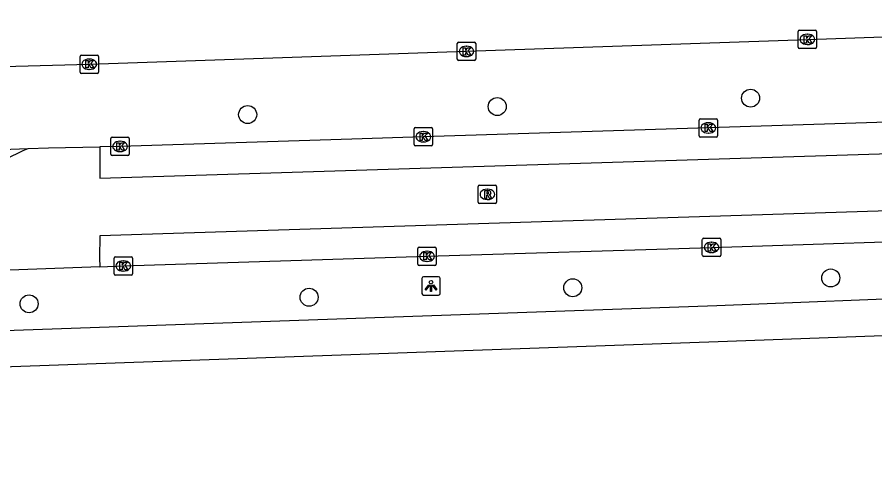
# Model space of a CAD drawing. Extents: x 160557 to 161245, y 385330 to 386505.
# Drawn here: x 160848.21 to 160894.78, y 386435.2 to 386459.27 of the extents above; entities that cross this region are included whole.
import ezdxf

# ---------------------------------------------------------------- set-up
doc = ezdxf.new("R2010")
doc.units = 0
for name, color, linetype in [('IMGEO_Boom', 7, 'Continuous'), ('IMGEO_Kolk', 7, 'Continuous'), ('IMGEO_Lichtpunt', 7, 'Continuous'), ('IMGEO_OVBaan_gesloten', 7, 'Continuous'), ('IMGEO_Rijbaan_lokaal_gesloten', 7, 'Continuous'), ('IMGEO_Rijbaan_lokaal_open', 7, 'Continuous'), ('IMGEO_Rioolput', 7, 'Continuous'), ('IMGEO_Voetpad_open', 7, 'Continuous')]:
    doc.layers.add(name, color=color, linetype=linetype)

msp = doc.modelspace()

# ---------------------------------------------------------------- linework, layer by layer
at = {"layer": 'IMGEO_Boom'}
for centre in [(160888.033, 386454.869), (160874.279, 386454.413), (160860.729, 386453.979), (160892.386, 386445.092), (160878.383, 386444.561), (160864.062, 386444.044), (160848.86, 386443.687)]:
    msp.add_circle(centre, 0.489, dxfattribs=at)
at = {"layer": 'IMGEO_Kolk'}
for p, q in [((160890.62, 386457.639), (160890.62, 386458.491)), ((160890.695, 386458.565), (160891.547, 386458.565)), ((160891.108, 386458.345), (160891.133, 386458.345)), ((160891.621, 386458.491), (160891.621, 386457.639)), ((160872.109, 386456.986), (160872.109, 386457.838)), ((160872.184, 386457.912), (160873.036, 386457.912)), ((160873.11, 386457.838), (160873.11, 386456.986)), ((160872.597, 386457.692), (160872.622, 386457.692)), ((160891.547, 386457.565), (160890.695, 386457.565)), ((160891.131, 386457.785), (160891.106, 386457.785)), ((160851.626, 386456.287), (160851.626, 386457.139)), ((160851.701, 386457.213), (160852.553, 386457.213)), ((160852.114, 386456.993), (160852.139, 386456.993)), ((160852.627, 386457.139), (160852.627, 386456.287)), ((160873.036, 386456.912), (160872.184, 386456.912)), ((160872.62, 386457.132), (160872.595, 386457.132)), ((160852.137, 386456.433), (160852.112, 386456.433)), ((160852.553, 386456.213), (160851.701, 386456.213)), ((160885.242, 386452.825), (160885.242, 386453.677)), ((160885.317, 386453.751), (160886.169, 386453.751)), ((160886.243, 386453.677), (160886.243, 386452.825)), ((160869.765, 386452.345), (160869.765, 386453.197)), ((160869.84, 386453.271), (160870.692, 386453.271)), ((160870.766, 386453.197), (160870.766, 386452.345)), ((160885.73, 386453.531), (160885.755, 386453.531)), ((160853.377, 386452.745), (160854.229, 386452.745)), ((160870.253, 386453.051), (160870.278, 386453.051)), ((160886.169, 386452.751), (160885.317, 386452.751)), ((160885.753, 386452.971), (160885.728, 386452.971)), ((160853.302, 386451.819), (160853.302, 386452.671)), ((160853.79, 386452.525), (160853.815, 386452.525)), ((160854.303, 386452.671), (160854.303, 386451.819)), ((160870.692, 386452.271), (160869.84, 386452.271)), ((160870.276, 386452.491), (160870.251, 386452.491)), ((160853.813, 386451.965), (160853.788, 386451.965)), ((160854.229, 386451.745), (160853.377, 386451.745)), ((160885.415, 386446.329), (160885.415, 386447.181)), ((160885.49, 386447.255), (160886.342, 386447.255)), ((160886.416, 386447.181), (160886.416, 386446.329)), ((160869.97, 386445.844), (160869.97, 386446.696)), ((160870.045, 386446.77), (160870.897, 386446.77)), ((160870.971, 386446.696), (160870.971, 386445.844)), ((160885.903, 386447.035), (160885.928, 386447.035)), ((160853.472, 386445.318), (160853.472, 386446.17)), ((160853.547, 386446.244), (160854.399, 386446.244)), ((160854.473, 386446.17), (160854.473, 386445.318)), ((160870.458, 386446.55), (160870.483, 386446.55)), ((160886.342, 386446.255), (160885.49, 386446.255)), ((160885.926, 386446.475), (160885.901, 386446.475)), ((160853.96, 386446.024), (160853.985, 386446.024)), ((160870.897, 386445.77), (160870.045, 386445.77)), ((160870.481, 386445.99), (160870.456, 386445.99)), ((160854.399, 386445.244), (160853.547, 386445.244)), ((160853.983, 386445.464), (160853.958, 386445.464))]:
    msp.add_line(p, q, dxfattribs=at)
for points in [[(160890.62, 386457.639), (160890.62, 386458.491)], [(160890.695, 386458.565), (160891.547, 386458.565)], [(160890.941, 386458.265), (160891.064, 386458.265), (160891.064, 386458.114), (160891.194, 386458.265), (160891.358, 386458.265), (160891.212, 386458.114), (160891.365, 386457.865), (160891.213, 386457.865), (160891.128, 386458.029), (160891.064, 386457.962), (160891.064, 386457.865), (160890.941, 386457.865), (160890.941, 386458.265)], [(160891.621, 386458.491), (160891.621, 386457.639)], [(160872.109, 386456.986), (160872.109, 386457.838)], [(160872.184, 386457.912), (160873.036, 386457.912)], [(160873.11, 386457.838), (160873.11, 386456.986)], [(160872.43, 386457.612), (160872.553, 386457.612), (160872.553, 386457.461), (160872.683, 386457.612), (160872.847, 386457.612), (160872.701, 386457.461), (160872.854, 386457.212), (160872.702, 386457.212), (160872.617, 386457.376), (160872.553, 386457.309), (160872.553, 386457.212), (160872.43, 386457.212), (160872.43, 386457.612)], [(160891.547, 386457.565), (160890.695, 386457.565)], [(160851.626, 386456.287), (160851.626, 386457.139)], [(160851.701, 386457.213), (160852.553, 386457.213)], [(160851.947, 386456.913), (160852.07, 386456.913), (160852.07, 386456.762), (160852.2, 386456.913), (160852.364, 386456.913), (160852.218, 386456.762), (160852.371, 386456.513), (160852.219, 386456.513), (160852.134, 386456.677), (160852.07, 386456.61), (160852.07, 386456.513), (160851.947, 386456.513), (160851.947, 386456.913)], [(160852.627, 386457.139), (160852.627, 386456.287)], [(160873.036, 386456.912), (160872.184, 386456.912)], [(160852.553, 386456.213), (160851.701, 386456.213)], [(160885.242, 386452.825), (160885.242, 386453.677)], [(160885.317, 386453.751), (160886.169, 386453.751)], [(160886.243, 386453.677), (160886.243, 386452.825)], [(160869.765, 386452.345), (160869.765, 386453.197)], [(160869.84, 386453.271), (160870.692, 386453.271)], [(160870.766, 386453.197), (160870.766, 386452.345)], [(160885.563, 386453.451), (160885.686, 386453.451), (160885.686, 386453.3), (160885.816, 386453.451), (160885.98, 386453.451), (160885.834, 386453.3), (160885.987, 386453.051), (160885.835, 386453.051), (160885.75, 386453.215), (160885.686, 386453.148), (160885.686, 386453.051), (160885.563, 386453.051), (160885.563, 386453.451)], [(160853.377, 386452.745), (160854.229, 386452.745)], [(160870.086, 386452.971), (160870.209, 386452.971), (160870.209, 386452.82), (160870.339, 386452.971), (160870.503, 386452.971), (160870.357, 386452.82), (160870.51, 386452.571), (160870.358, 386452.571), (160870.273, 386452.735), (160870.209, 386452.668), (160870.209, 386452.571), (160870.086, 386452.571), (160870.086, 386452.971)], [(160886.169, 386452.751), (160885.317, 386452.751)], [(160853.302, 386451.819), (160853.302, 386452.671)], [(160853.623, 386452.445), (160853.746, 386452.445), (160853.746, 386452.294), (160853.876, 386452.445), (160854.04, 386452.445), (160853.894, 386452.294), (160854.047, 386452.045), (160853.895, 386452.045), (160853.81, 386452.209), (160853.746, 386452.142), (160853.746, 386452.045), (160853.623, 386452.045), (160853.623, 386452.445)], [(160854.303, 386452.671), (160854.303, 386451.819)], [(160870.692, 386452.271), (160869.84, 386452.271)], [(160854.229, 386451.745), (160853.377, 386451.745)], [(160885.415, 386446.329), (160885.415, 386447.181)], [(160885.49, 386447.255), (160886.342, 386447.255)], [(160886.416, 386447.181), (160886.416, 386446.329)], [(160869.97, 386445.844), (160869.97, 386446.696)], [(160870.045, 386446.77), (160870.897, 386446.77)], [(160870.971, 386446.696), (160870.971, 386445.844)], [(160885.736, 386446.955), (160885.859, 386446.955), (160885.859, 386446.804), (160885.989, 386446.955), (160886.153, 386446.955), (160886.007, 386446.804), (160886.16, 386446.555), (160886.008, 386446.555), (160885.923, 386446.719), (160885.859, 386446.652), (160885.859, 386446.555), (160885.736, 386446.555), (160885.736, 386446.955)], [(160853.472, 386445.318), (160853.472, 386446.17)], [(160853.547, 386446.244), (160854.399, 386446.244)], [(160854.473, 386446.17), (160854.473, 386445.318)], [(160870.291, 386446.47), (160870.414, 386446.47), (160870.414, 386446.319), (160870.544, 386446.47), (160870.708, 386446.47), (160870.562, 386446.319), (160870.715, 386446.07), (160870.563, 386446.07), (160870.478, 386446.234), (160870.414, 386446.167), (160870.414, 386446.07), (160870.291, 386446.07), (160870.291, 386446.47)], [(160886.342, 386446.255), (160885.49, 386446.255)], [(160853.793, 386445.944), (160853.916, 386445.944), (160853.916, 386445.793), (160854.046, 386445.944), (160854.21, 386445.944), (160854.064, 386445.793), (160854.217, 386445.544), (160854.065, 386445.544), (160853.98, 386445.708), (160853.916, 386445.641), (160853.916, 386445.544), (160853.793, 386445.544), (160853.793, 386445.944)], [(160870.897, 386445.77), (160870.045, 386445.77)], [(160854.399, 386445.244), (160853.547, 386445.244)]]:
    msp.add_lwpolyline(points, dxfattribs=at)
for centre, start, end in [((160890.697, 386458.489), 91.552, 178.448), ((160890.697, 386458.489), 91.552, 178.448), ((160891.545, 386458.489), 1.552, 88.448), ((160891.545, 386458.489), 1.552, 88.448), ((160872.186, 386457.836), 91.552, 178.448), ((160872.186, 386457.836), 91.552, 178.448), ((160873.034, 386457.836), 1.552, 88.448), ((160873.034, 386457.836), 1.552, 88.448), ((160890.697, 386457.641), 181.552, 268.448), ((160890.697, 386457.641), 181.552, 268.448), ((160891.545, 386457.641), 271.552, 358.448), ((160891.545, 386457.641), 271.552, 358.448), ((160851.703, 386457.137), 91.552, 178.448), ((160851.703, 386457.137), 91.552, 178.448), ((160852.551, 386457.137), 1.552, 88.448), ((160852.551, 386457.137), 1.552, 88.448), ((160872.186, 386456.988), 181.552, 268.448), ((160872.186, 386456.988), 181.552, 268.448), ((160873.034, 386456.988), 271.552, 358.448), ((160873.034, 386456.988), 271.552, 358.448), ((160851.703, 386456.289), 181.552, 268.448), ((160851.703, 386456.289), 181.552, 268.448), ((160852.551, 386456.289), 271.552, 358.448), ((160852.551, 386456.289), 271.552, 358.448), ((160885.319, 386453.675), 91.552, 178.448), ((160885.319, 386453.675), 91.552, 178.448), ((160886.167, 386453.675), 1.552, 88.448), ((160886.167, 386453.675), 1.552, 88.448), ((160869.842, 386453.195), 91.552, 178.448), ((160869.842, 386453.195), 91.552, 178.448), ((160870.69, 386453.195), 1.552, 88.448), ((160870.69, 386453.195), 1.552, 88.448), ((160853.379, 386452.669), 91.552, 178.448), ((160853.379, 386452.669), 91.552, 178.448), ((160854.227, 386452.669), 1.552, 88.448), ((160854.227, 386452.669), 1.552, 88.448), ((160885.319, 386452.827), 181.552, 268.448), ((160885.319, 386452.827), 181.552, 268.448), ((160886.167, 386452.827), 271.552, 358.448), ((160886.167, 386452.827), 271.552, 358.448), ((160869.842, 386452.347), 181.552, 268.448), ((160869.842, 386452.347), 181.552, 268.448), ((160870.69, 386452.347), 271.552, 358.448), ((160870.69, 386452.347), 271.552, 358.448), ((160853.379, 386451.821), 181.552, 268.448), ((160853.379, 386451.821), 181.552, 268.448), ((160854.227, 386451.821), 271.552, 358.448), ((160854.227, 386451.821), 271.552, 358.448), ((160885.492, 386447.179), 91.552, 178.448), ((160885.492, 386447.179), 91.552, 178.448), ((160886.34, 386447.179), 1.552, 88.448), ((160886.34, 386447.179), 1.552, 88.448), ((160870.047, 386446.694), 91.552, 178.448), ((160870.047, 386446.694), 91.552, 178.448), ((160870.895, 386446.694), 1.552, 88.448), ((160870.895, 386446.694), 1.552, 88.448), ((160853.549, 386446.168), 91.552, 178.448), ((160853.549, 386446.168), 91.552, 178.448), ((160854.397, 386446.168), 1.552, 88.448), ((160854.397, 386446.168), 1.552, 88.448), ((160885.492, 386446.331), 181.552, 268.448), ((160885.492, 386446.331), 181.552, 268.448), ((160886.34, 386446.331), 271.552, 358.448), ((160886.34, 386446.331), 271.552, 358.448), ((160870.047, 386445.846), 181.552, 268.448), ((160870.047, 386445.846), 181.552, 268.448), ((160870.895, 386445.846), 271.552, 358.448), ((160870.895, 386445.846), 271.552, 358.448), ((160853.549, 386445.32), 181.552, 268.448), ((160853.549, 386445.32), 181.552, 268.448), ((160854.397, 386445.32), 271.552, 358.448), ((160854.397, 386445.32), 271.552, 358.448)]:
    msp.add_arc(centre, 0.0765, start, end, dxfattribs=at)
for centre, major_axis, ratio, start_param, end_param in [((160891.107, 386458.065), (-0.387, 0.002), 0.722429, 4.712389, 7.853982), ((160891.132, 386458.065), (-0.39, 0.002), 0.717154, 1.570796, 4.712389), ((160872.596, 386457.412), (-0.387, 0.002), 0.722429, 4.712389, 7.853982), ((160872.621, 386457.412), (-0.39, 0.002), 0.717154, 1.570796, 4.712389), ((160852.113, 386456.713), (-0.387, 0.002), 0.722429, 4.712389, 7.853982), ((160852.138, 386456.713), (-0.39, 0.002), 0.717154, 1.570796, 4.712389), ((160885.729, 386453.251), (-0.387, 0.002), 0.722429, 4.712389, 7.853982), ((160885.754, 386453.251), (-0.39, 0.002), 0.717154, 1.570796, 4.712389), ((160870.252, 386452.771), (-0.387, 0.002), 0.722429, 4.712389, 7.853982), ((160870.277, 386452.771), (-0.39, 0.002), 0.717154, 1.570796, 4.712389), ((160853.789, 386452.245), (-0.387, 0.002), 0.722429, 4.712389, 7.853982), ((160853.814, 386452.245), (-0.39, 0.002), 0.717154, 1.570796, 4.712389), ((160885.902, 386446.755), (-0.387, 0.002), 0.722429, 4.712389, 7.853982), ((160885.927, 386446.755), (-0.39, 0.002), 0.717154, 1.570796, 4.712389), ((160870.457, 386446.27), (-0.387, 0.002), 0.722429, 4.712389, 7.853982), ((160870.482, 386446.27), (-0.39, 0.002), 0.717154, 1.570796, 4.712389), ((160853.959, 386445.744), (-0.387, 0.002), 0.722429, 4.712389, 7.853982), ((160853.984, 386445.744), (-0.39, 0.002), 0.717154, 1.570796, 4.712389)]:
    msp.add_ellipse(centre, major_axis=major_axis, ratio=ratio, start_param=start_param, end_param=end_param, dxfattribs=at)
at = {"layer": 'IMGEO_Lichtpunt'}
for p, q in [((160870.186, 386445.062), (160870.186, 386444.255)), ((160870.186, 386445.062), (160870.186, 386444.255)), ((160871.088, 386445.157), (160870.28, 386445.157)), ((160871.088, 386445.157), (160870.28, 386445.157)), ((160871.182, 386444.255), (160871.182, 386445.062)), ((160871.182, 386444.255), (160871.182, 386445.062)), ((160870.28, 386444.161), (160871.088, 386444.161)), ((160870.28, 386444.161), (160871.088, 386444.161))]:
    msp.add_line(p, q, dxfattribs=at)
for points in [[(160870.56, 386444.726), (160870.599, 386444.698), (160870.411, 386444.436), (160870.373, 386444.463), (160870.56, 386444.726)], [(160870.662, 386444.678), (160870.709, 386444.678), (160870.709, 386444.356), (160870.662, 386444.356), (160870.662, 386444.678)], [(160870.772, 386444.698), (160870.81, 386444.725), (160870.997, 386444.463), (160870.958, 386444.435), (160870.772, 386444.698)]]:
    msp.add_lwpolyline(points, dxfattribs=at)
msp.add_circle((160870.685, 386444.86), 0.0994, dxfattribs=at)
for centre, start, end in [((160870.28, 386445.062), 90, 180), ((160870.28, 386445.062), 90, 180), ((160871.088, 386445.062), 0, 90), ((160871.088, 386445.062), 0, 90), ((160870.28, 386444.255), 180, 270), ((160870.28, 386444.255), 180, 270), ((160871.088, 386444.255), 270, 0), ((160871.088, 386444.255), 270, 360)]:
    msp.add_arc(centre, 0.0946, start, end, dxfattribs=at)
at = {"layer": 'IMGEO_OVBaan_gesloten'}
msp.add_lwpolyline([(160846.133, 386456.55), (160852.127, 386456.713), (160872.596, 386457.423), (160891.121, 386458.065), (160907.581, 386458.638), (160924.605, 386459.241), (160924.9, 386459.274)], dxfattribs=at)
at = {"layer": 'IMGEO_Rijbaan_lokaal_gesloten'}
for points in [[(160852.71, 386452.225), (160852.696, 386450.515), (160914.745, 386452.456), (160968.089, 386454.126), (160977.113, 386454.414), (160977.884, 386454.459)], [(160925.436, 386454.533), (160920.662, 386454.33), (160901.18, 386453.742), (160885.743, 386453.251), (160870.266, 386452.771), (160866.38, 386452.647), (160853.803, 386452.245), (160852.71, 386452.225)], [(160977.958, 386451.373), (160953.521, 386450.568), (160901.237, 386448.921), (160852.696, 386447.375), (160852.687, 386446.189), (160852.709, 386445.698)], [(160852.709, 386445.698), (160853.973, 386445.744), (160870.471, 386446.27), (160885.916, 386446.755), (160901.39, 386447.249), (160920.861, 386447.876), (160926.175, 386448.04)]]:
    msp.add_lwpolyline(points, dxfattribs=at)
at = {"layer": 'IMGEO_Rijbaan_lokaal_open'}
for points in [[(160848.813, 386452.129), (160849.907, 386452.172), (160852.71, 386452.225)], [(160834.889, 386445.05), (160834.902, 386445.264), (160835.715, 386445.741), (160841.687, 386448.669), (160848.499, 386452.009), (160848.661, 386452.071), (160848.813, 386452.129)], [(160840.02, 386451.78), (160840.76, 386451.824), (160848.813, 386452.129)], [(160852.709, 386445.698), (160837.531, 386445.137), (160834.889, 386445.05)]]:
    msp.add_lwpolyline(points, dxfattribs=at)
at = {"layer": 'IMGEO_Rioolput'}
for p, q in [((160873.245, 386449.212), (160873.245, 386450.064)), ((160873.32, 386450.138), (160874.172, 386450.138)), ((160873.733, 386449.918), (160873.758, 386449.918)), ((160874.246, 386450.064), (160874.246, 386449.212)), ((160874.172, 386449.138), (160873.32, 386449.138)), ((160873.756, 386449.358), (160873.731, 386449.358))]:
    msp.add_line(p, q, dxfattribs=at)
for points in [[(160873.245, 386449.212), (160873.245, 386450.064)], [(160873.32, 386450.138), (160874.172, 386450.138)], [(160874.246, 386450.064), (160874.246, 386449.212)], [(160873.834, 386449.836), (160873.582, 386449.838), (160873.582, 386449.438)], [(160873.582, 386449.438), (160873.706, 386449.438), (160873.706, 386449.6), (160873.717, 386449.6)], [(160873.76, 386449.757), (160873.706, 386449.757), (160873.706, 386449.676)], [(160873.706, 386449.676), (160873.758, 386449.676)], [(160873.764, 386449.571), (160873.835, 386449.438), (160873.975, 386449.438), (160873.91, 386449.564)], [(160874.172, 386449.138), (160873.32, 386449.138)]]:
    msp.add_lwpolyline(points, dxfattribs=at)
for centre, radius, start, end in [((160873.322, 386450.062), 0.0765, 91.552, 178.448), ((160873.322, 386450.062), 0.0765, 91.552, 178.448), ((160874.17, 386450.062), 0.0765, 1.552, 88.448), ((160874.17, 386450.062), 0.0765, 1.552, 88.448), ((160873.716, 386449.547), 0.0533, 26.0293, 88.6989), ((160873.742, 386449.865), 0.19, 274.7715, 282.9687), ((160873.766, 386449.661), 0.0964, 77.0061, 93.1865), ((160873.78, 386449.718), 0.0378, 276.6634, 79.6772), ((160873.833, 386449.726), 0.109, 350.3612, 89.416), ((160873.831, 386449.726), 0.112, 277.5842, 350.9817), ((160873.815, 386449.511), 0.108, 29.5134, 73.7905), ((160873.322, 386449.214), 0.0765, 181.552, 268.448), ((160873.322, 386449.214), 0.0765, 181.552, 268.448), ((160874.17, 386449.214), 0.0765, 271.552, 358.448), ((160874.17, 386449.214), 0.0765, 271.552, 358.448)]:
    msp.add_arc(centre, radius, start, end, dxfattribs=at)
for centre, major_axis, ratio, start_param, end_param in [((160873.732, 386449.638), (-0.387, 0.002), 0.722429, 4.712389, 7.853982), ((160873.757, 386449.638), (-0.39, 0.002), 0.717154, 1.570796, 4.712389)]:
    msp.add_ellipse(centre, major_axis=major_axis, ratio=ratio, start_param=start_param, end_param=end_param, dxfattribs=at)
at = {"layer": 'IMGEO_Voetpad_open'}
for points in [[(160825.259, 386443.557), (160825.332, 386441.461), (160886.196, 386443.598), (160924.485, 386445.112), (160926.308, 386445.166), (160926.175, 386448.04)], [(160972.126, 386444.713), (160937.591, 386443.488), (160886.276, 386441.629), (160825.373, 386439.458), (160814.834, 386439.093), (160800.419, 386438.624), (160707.062, 386435.203)]]:
    msp.add_lwpolyline(points, dxfattribs=at)

doc.saveas('drawing.dxf')
